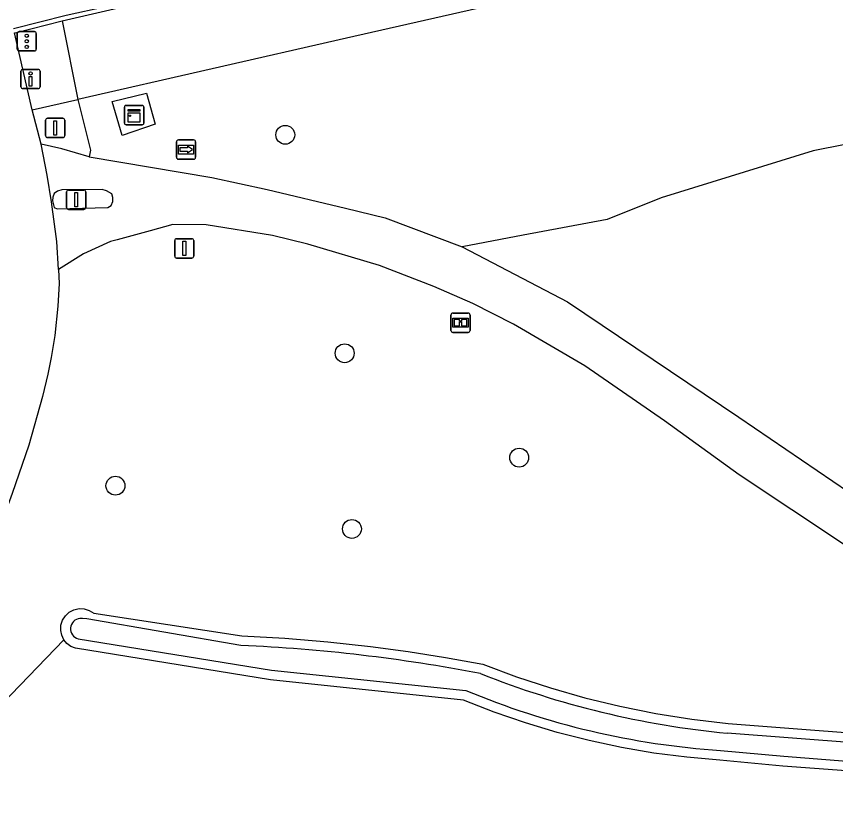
# Model space of a CAD drawing. Extents: x 162880 to 165536, y 384011 to 385179.
# Drawn here: x 164612.46 to 164654.92, y 385041.87 to 385082.51 of the extents above; entities that cross this region are included whole.
import ezdxf

# ---------------------------------------------------------------- set-up
doc = ezdxf.new("R2010")
doc.units = 0
for name, color, linetype in [('IMGEO_Berm_groen', 7, 'Continuous'), ('IMGEO_Berm_open', 7, 'Continuous'), ('IMGEO_Boom', 7, 'Continuous'), ('IMGEO_Drukknoppaal', 7, 'Continuous'), ('IMGEO_Erf', 7, 'Continuous'), ('IMGEO_Fietspad_gesloten', 7, 'Continuous'), ('IMGEO_Fietspad_open', 7, 'Continuous'), ('IMGEO_Grasland_agrarisch', 7, 'Continuous'), ('IMGEO_Groenvoorziening', 7, 'Continuous'), ('IMGEO_Informatiebord', 7, 'Continuous'), ('IMGEO_Kast', 7, 'Continuous'), ('IMGEO_OVBaan_gesloten', 7, 'Continuous'), ('IMGEO_Verkeersbordpaal', 7, 'Continuous'), ('IMGEO_Verkeersregelinstallatiepaal', 7, 'Continuous'), ('IMGEO_Voetpad_open', 7, 'Continuous'), ('IMGEO_Waterloop', 7, 'Continuous'), ('IMGEO_Wegwijzer', 7, 'Continuous')]:
    doc.layers.add(name, color=color, linetype=linetype)

msp = doc.modelspace()

# ---------------------------------------------------------------- linework, layer by layer
at = {"layer": 'IMGEO_Berm_groen'}
msp.add_lwpolyline([(164659.479, 385085.011), (164658.793, 385088.023), (164650.853, 385086.216), (164629.569, 385081.371), (164615.652, 385078.203)], dxfattribs=at)
at = {"layer": 'IMGEO_Berm_open'}
msp.add_lwpolyline([(164614.836, 385082.268), (164629.439, 385085.667), (164642.293, 385088.586), (164655.04, 385091.386), (164667.371, 385094.046), (164698.982, 385100.582), (164713.486, 385103.401), (164718.45, 385104.322)], dxfattribs=at)
at = {"layer": 'IMGEO_Boom'}
for centre in [(164626.399, 385076.369), (164629.477, 385065.05), (164638.524, 385059.64), (164617.595, 385058.188), (164629.853, 385055.945)]:
    msp.add_circle(centre, 0.489, dxfattribs=at)
at = {"layer": 'IMGEO_Drukknoppaal'}
for p, q in [((164612.799, 385079.76), (164613.589, 385079.76)), ((164613.589, 385079.76), (164612.799, 385079.76)), ((164612.699, 385078.86), (164612.699, 385079.66)), ((164612.699, 385079.66), (164612.699, 385078.86)), ((164613.689, 385079.66), (164613.689, 385078.86)), ((164613.689, 385078.86), (164613.689, 385079.66)), ((164613.589, 385078.76), (164612.799, 385078.76)), ((164612.799, 385078.76), (164613.589, 385078.76))]:
    msp.add_line(p, q, dxfattribs=at)
msp.add_lwpolyline([(164613.269, 385079.385), (164613.269, 385078.885), (164613.119, 385078.885), (164613.119, 385079.385), (164613.269, 385079.385)], dxfattribs=at)
msp.add_circle((164613.194, 385079.55), 0.085, dxfattribs=at)
for centre, start, end in [((164612.799, 385079.66), 90, 180), ((164612.799, 385079.66), 90, 180), ((164613.589, 385079.66), 0, 90), ((164613.589, 385079.66), 360, 90), ((164612.799, 385078.86), 180, 270), ((164612.799, 385078.86), 180, 270), ((164613.589, 385078.86), 270, 0), ((164613.589, 385078.86), 270, 0)]:
    msp.add_arc(centre, 0.1, start, end, dxfattribs=at)
at = {"layer": 'IMGEO_Erf'}
msp.add_lwpolyline([(164669.169, 385042.999), (164665.165, 385043.023), (164661.934, 385043.096), (164658.705, 385043.226), (164655.479, 385043.413), (164652.196, 385043.661), (164648.917, 385043.968), (164647.209, 385044.116), (164645.509, 385044.334), (164643.819, 385044.622), (164642.143, 385044.979), (164640.485, 385045.404), (164638.847, 385045.897), (164637.23, 385046.456), (164635.637, 385047.082), (164625.625, 385048.127), (164615.524, 385049.764), (164615.289, 385049.861), (164615.085, 385050.012), (164614.923, 385050.207)], dxfattribs=at)
at = {"layer": 'IMGEO_Fietspad_gesloten'}
for points in [[(164616.231, 385075.233), (164614.823, 385075.647), (164613.739, 385075.884)], [(164614.637, 385069.386), (164614.554, 385070.841), (164614.279, 385072.898), (164614.053, 385074.276), (164613.739, 385075.884)], [(164616.231, 385075.233), (164622.597, 385074.151), (164625.465, 385073.535), (164629.517, 385072.572), (164631.583, 385072.063), (164635.565, 385070.558)], [(164616.915, 385073.53), (164614.809, 385073.515), (164614.586, 385073.452), (164614.424, 385073.326), (164614.351, 385073.133), (164614.326, 385072.946), (164614.418, 385072.61), (164614.576, 385072.533), (164617.209, 385072.602), (164617.379, 385072.713), (164617.458, 385072.905), (164617.469, 385073.126), (164617.405, 385073.307), (164617.127, 385073.466), (164616.915, 385073.53)], [(164660.937, 385051.555), (164658.164, 385053.28), (164649.929, 385058.75), (164646.058, 385061.547), (164641.93, 385064.398), (164638.221, 385066.565), (164636.12, 385067.633), (164634.099, 385068.516), (164631.279, 385069.602), (164627.574, 385070.708), (164625.736, 385071.15), (164622.303, 385071.709), (164620.572, 385071.714), (164619.404, 385071.396), (164617.678, 385070.921), (164617.338, 385070.838), (164615.933, 385070.196), (164614.637, 385069.386)], [(164635.565, 385070.558), (164641.027, 385067.712), (164649.916, 385061.734), (164659.644, 385055.111)]]:
    msp.add_lwpolyline(points, dxfattribs=at)
at = {"layer": 'IMGEO_Fietspad_open'}
for points in [[(164613.279, 385077.671), (164612.364, 385081.651)], [(164613.739, 385075.884), (164613.279, 385077.671)], [(164614.637, 385069.386), (164614.677, 385068.661), (164614.632, 385067.781), (164614.603, 385067.496), (164614.448, 385065.965), (164614.26, 385064.83), (164614.085, 385063.963), (164613.807, 385062.809), (164613.099, 385060.291), (164612.245, 385057.775), (164611.199, 385054.988), (164610.359, 385052.718), (164605.146, 385042.553)]]:
    msp.add_lwpolyline(points, dxfattribs=at)
at = {"layer": 'IMGEO_Grasland_agrarisch'}
msp.add_lwpolyline([(164662.317, 385077.236), (164653.767, 385075.537), (164645.882, 385073.105), (164643.085, 385071.988), (164638.736, 385071.161), (164635.565, 385070.558)], dxfattribs=at)
at = {"layer": 'IMGEO_Groenvoorziening'}
for points in [[(164614.923, 385050.207), (164614.812, 385050.436), (164614.76, 385050.685), (164614.772, 385050.957), (164614.854, 385051.217), (164615, 385051.447), (164615.201, 385051.631), (164615.442, 385051.758), (164615.708, 385051.818), (164615.98, 385051.807), (164616.24, 385051.727), (164616.471, 385051.583), (164624.154, 385050.412), (164626.38, 385050.285), (164628.602, 385050.101), (164630.818, 385049.859), (164632.768, 385049.598), (164634.711, 385049.292), (164636.647, 385048.942), (164638.385, 385048.29), (164640.147, 385047.709), (164641.932, 385047.198), (164643.735, 385046.759), (164645.597, 385046.385), (164647.472, 385046.087), (164649.358, 385045.867), (164659.485, 385045.093)], [(164607.181, 385042.191), (164614.923, 385050.207)]]:
    msp.add_lwpolyline(points, dxfattribs=at)
at = {"layer": 'IMGEO_Informatiebord'}
for p, q in [((164634.985, 385066.231), (164634.985, 385067.031)), ((164634.985, 385067.031), (164634.985, 385066.231)), ((164635.085, 385067.131), (164635.875, 385067.131)), ((164635.875, 385067.131), (164635.085, 385067.131)), ((164635.975, 385067.031), (164635.975, 385066.231)), ((164635.975, 385066.231), (164635.975, 385067.031)), ((164635.875, 385066.131), (164635.085, 385066.131)), ((164635.085, 385066.131), (164635.875, 385066.131))]:
    msp.add_line(p, q, dxfattribs=at)
for points in [[(164635.086, 385066.863), (164635.874, 385066.863), (164635.874, 385066.399), (164635.086, 385066.399), (164635.086, 385066.863)], [(164635.151, 385066.798), (164635.151, 385066.464), (164635.426, 385066.464), (164635.427, 385066.677), (164635.531, 385066.678), (164635.532, 385066.464), (164635.809, 385066.464), (164635.809, 385066.798), (164635.533, 385066.798), (164635.533, 385066.718), (164635.427, 385066.718), (164635.427, 385066.798), (164635.151, 385066.798)]]:
    msp.add_lwpolyline(points, dxfattribs=at)
for centre, start, end in [((164635.085, 385067.031), 90, 180), ((164635.085, 385067.031), 90, 180), ((164635.875, 385067.031), 0, 90), ((164635.875, 385067.031), 360, 90), ((164635.085, 385066.231), 180, 270), ((164635.085, 385066.231), 180, 270), ((164635.875, 385066.231), 270, 0), ((164635.875, 385066.231), 270, 0)]:
    msp.add_arc(centre, 0.1, start, end, dxfattribs=at)
at = {"layer": 'IMGEO_Kast'}
for p, q in [((164618.064, 385076.967), (164618.064, 385077.808)), ((164618.064, 385077.808), (164618.064, 385076.967)), ((164618.139, 385077.892), (164618.98, 385077.892)), ((164618.98, 385077.892), (164618.139, 385077.892)), ((164619.064, 385077.817), (164619.064, 385076.976)), ((164619.064, 385076.976), (164619.064, 385077.817)), ((164618.989, 385076.892), (164618.148, 385076.892)), ((164618.148, 385076.892), (164618.989, 385076.892))]:
    msp.add_line(p, q, dxfattribs=at)
for points in [[(164618.259, 385077.682), (164618.859, 385077.682), (164618.859, 385077.597), (164618.259, 385077.597), (164618.259, 385077.682)], [(164618.259, 385077.507), (164618.859, 385077.507), (164618.859, 385077.018), (164618.259, 385077.018), (164618.259, 385077.507)]]:
    msp.add_lwpolyline(points, dxfattribs=at)
msp.add_circle((164618.343, 385077.356), 0.0377, dxfattribs=at)
for centre, start, end in [((164618.142, 385077.814), 92.4484, 184.2845), ((164618.142, 385077.814), 92.4484, 184.2845), ((164618.986, 385077.814), 2.4484, 94.2845), ((164618.986, 385077.814), 2.4484, 94.2845), ((164618.142, 385076.97), 182.4484, 274.2845), ((164618.142, 385076.97), 182.4484, 274.2845), ((164618.986, 385076.97), 272.4484, 4.2845), ((164618.986, 385076.97), 272.4484, 4.2845)]:
    msp.add_arc(centre, 0.0779, start, end, dxfattribs=at)
at = {"layer": 'IMGEO_OVBaan_gesloten'}
msp.add_lwpolyline([(164653.471, 385091.23), (164647.874, 385090.014), (164637.467, 385087.663), (164625.32, 385084.938), (164617.099, 385083.003), (164615.044, 385082.558), (164612.311, 385081.867)], dxfattribs=at)
at = {"layer": 'IMGEO_Verkeersbordpaal'}
for p, q in [((164614.078, 385077.226), (164614.868, 385077.226)), ((164614.868, 385077.226), (164614.078, 385077.226)), ((164613.978, 385076.326), (164613.978, 385077.126)), ((164613.978, 385077.126), (164613.978, 385076.326)), ((164614.968, 385077.126), (164614.968, 385076.326)), ((164614.968, 385076.326), (164614.968, 385077.126)), ((164614.868, 385076.226), (164614.078, 385076.226)), ((164614.078, 385076.226), (164614.868, 385076.226)), ((164615.065, 385072.606), (164615.065, 385073.406)), ((164615.065, 385073.406), (164615.065, 385072.606)), ((164615.165, 385073.506), (164615.955, 385073.506)), ((164615.955, 385073.506), (164615.165, 385073.506)), ((164616.055, 385073.406), (164616.055, 385072.606)), ((164616.055, 385072.606), (164616.055, 385073.406)), ((164615.955, 385072.506), (164615.165, 385072.506)), ((164615.165, 385072.506), (164615.955, 385072.506)), ((164620.668, 385070.084), (164620.668, 385070.884)), ((164620.668, 385070.884), (164620.668, 385070.084)), ((164620.768, 385070.984), (164621.558, 385070.984)), ((164621.558, 385070.984), (164620.768, 385070.984)), ((164621.658, 385070.884), (164621.658, 385070.084)), ((164621.658, 385070.084), (164621.658, 385070.884)), ((164621.558, 385069.984), (164620.768, 385069.984)), ((164620.768, 385069.984), (164621.558, 385069.984))]:
    msp.add_line(p, q, dxfattribs=at)
for points in [[(164614.398, 385077.101), (164614.548, 385077.101), (164614.548, 385076.351), (164614.398, 385076.351), (164614.398, 385077.101)], [(164615.485, 385073.381), (164615.635, 385073.381), (164615.635, 385072.631), (164615.485, 385072.631), (164615.485, 385073.381)], [(164621.088, 385070.859), (164621.238, 385070.859), (164621.238, 385070.109), (164621.088, 385070.109), (164621.088, 385070.859)]]:
    msp.add_lwpolyline(points, dxfattribs=at)
for centre, start, end in [((164614.078, 385077.126), 90, 180), ((164614.078, 385077.126), 90, 180), ((164614.868, 385077.126), 0, 90), ((164614.868, 385077.126), 360, 90), ((164614.078, 385076.326), 180, 270), ((164614.078, 385076.326), 180, 270), ((164614.868, 385076.326), 270, 0), ((164614.868, 385076.326), 270, 0), ((164615.165, 385073.406), 90, 180), ((164615.165, 385073.406), 90, 180), ((164615.955, 385073.406), 0, 90), ((164615.955, 385073.406), 360, 90), ((164615.165, 385072.606), 180, 270), ((164615.165, 385072.606), 180, 270), ((164615.955, 385072.606), 270, 0), ((164615.955, 385072.606), 270, 0), ((164620.768, 385070.884), 90, 180), ((164620.768, 385070.884), 90, 180), ((164621.558, 385070.884), 0, 90), ((164621.558, 385070.884), 360, 90), ((164620.768, 385070.084), 180, 270), ((164620.768, 385070.084), 180, 270), ((164621.558, 385070.084), 270, 0), ((164621.558, 385070.084), 270, 0)]:
    msp.add_arc(centre, 0.1, start, end, dxfattribs=at)
at = {"layer": 'IMGEO_Verkeersregelinstallatiepaal'}
for p, q in [((164612.504, 385080.814), (164612.504, 385081.614)), ((164612.504, 385081.614), (164612.504, 385080.814)), ((164612.604, 385081.714), (164613.394, 385081.714)), ((164613.394, 385081.714), (164612.604, 385081.714)), ((164613.494, 385081.614), (164613.494, 385080.814)), ((164613.494, 385080.814), (164613.494, 385081.614)), ((164613.394, 385080.714), (164612.604, 385080.714)), ((164612.604, 385080.714), (164613.394, 385080.714))]:
    msp.add_line(p, q, dxfattribs=at)
for centre in [(164612.999, 385081.504), (164612.999, 385081.214), (164612.999, 385080.924)]:
    msp.add_circle(centre, 0.085, dxfattribs=at)
for centre, start, end in [((164612.604, 385081.614), 90, 180), ((164612.604, 385081.614), 90, 180), ((164613.394, 385081.614), 0, 90), ((164613.394, 385081.614), 360, 90), ((164612.604, 385080.814), 180, 270), ((164612.604, 385080.814), 180, 270), ((164613.394, 385080.814), 270, 0), ((164613.394, 385080.814), 270, 0)]:
    msp.add_arc(centre, 0.1, start, end, dxfattribs=at)
at = {"layer": 'IMGEO_Voetpad_open'}
for points in [[(164612.364, 385081.651), (164612.401, 385081.66), (164614.836, 385082.268)], [(164614.836, 385082.268), (164615.652, 385078.203)], [(164619.662, 385076.921), (164617.942, 385076.334), (164617.431, 385078.103), (164619.208, 385078.534), (164619.662, 385076.921)], [(164613.279, 385077.671), (164615.652, 385078.203)], [(164615.652, 385078.203), (164616.295, 385075.576), (164616.231, 385075.233)]]:
    msp.add_lwpolyline(points, dxfattribs=at)
at = {"layer": 'IMGEO_Waterloop'}
for points in [[(164624.101, 385049.908), (164616.115, 385051.285), (164615.894, 385051.304), (164615.754, 385051.309)], [(164615.663, 385050.255), (164625.692, 385048.629), (164635.758, 385047.579)], [(164832.879, 385043.422), (164829.853, 385043.276), (164823.361, 385043.382), (164789.969, 385042.977), (164781.8, 385042.737), (164772.04, 385043.306), (164745.484, 385043.635), (164725.518, 385043.91), (164710.411, 385044.036), (164683.632, 385044.221), (164669.543, 385044.324), (164659.459, 385044.587), (164649.309, 385045.363)], [(164648.962, 385044.472), (164652.239, 385044.166), (164655.513, 385043.918), (164658.73, 385043.732), (164661.95, 385043.602), (164665.172, 385043.529), (164669.172, 385043.506), (164674.602, 385043.473), (164683.829, 385043.412), (164689.116, 385043.514), (164694.411, 385043.568), (164699.708, 385043.57), (164705.821, 385043.508), (164711.931, 385043.38), (164723.717, 385043.112), (164742.652, 385042.823), (164771.3, 385042.176), (164777.881, 385041.95), (164783.685, 385041.869), (164828.564, 385042.24), (164832.866, 385042.396), (164833.06, 385042.425)]]:
    msp.add_lwpolyline(points, dxfattribs=at)
for centre, radius, start, end in [((164615.804, 385050.774), 0.538, 95.3684, 254.7625), ((164620.36, 384964.399), 85.591, 79.12264, 87.49519), ((164653.778, 385091.93), 46.781, 248.3407, 264.5179), ((164651.671, 385085.594), 41.211, 247.2862, 266.2313)]:
    msp.add_arc(centre, radius, start, end, dxfattribs=at)
at = {"layer": 'IMGEO_Wegwijzer'}
for p, q in [((164620.759, 385075.205), (164620.759, 385076.005)), ((164620.759, 385076.005), (164620.759, 385075.205)), ((164620.859, 385076.105), (164621.649, 385076.105)), ((164621.649, 385076.105), (164620.859, 385076.105)), ((164621.749, 385076.005), (164621.749, 385075.205)), ((164621.749, 385075.205), (164621.749, 385076.005)), ((164621.649, 385075.105), (164620.859, 385075.105)), ((164620.859, 385075.105), (164621.649, 385075.105))]:
    msp.add_line(p, q, dxfattribs=at)
for points in [[(164620.86, 385075.837), (164621.648, 385075.837), (164621.648, 385075.373), (164620.86, 385075.373), (164620.86, 385075.837)], [(164620.925, 385075.689), (164620.925, 385075.605), (164620.925, 385075.521), (164621.336, 385075.521), (164621.336, 385075.438), (164621.583, 385075.605), (164621.336, 385075.772), (164621.336, 385075.689), (164620.925, 385075.689)]]:
    msp.add_lwpolyline(points, dxfattribs=at)
for centre, start, end in [((164620.859, 385076.005), 90, 180), ((164620.859, 385076.005), 90, 180), ((164621.649, 385076.005), 0, 90), ((164621.649, 385076.005), 360, 90), ((164620.859, 385075.205), 180, 270), ((164620.859, 385075.205), 180, 270), ((164621.649, 385075.205), 270, 0), ((164621.649, 385075.205), 270, 0)]:
    msp.add_arc(centre, 0.1, start, end, dxfattribs=at)

doc.saveas('drawing.dxf')
